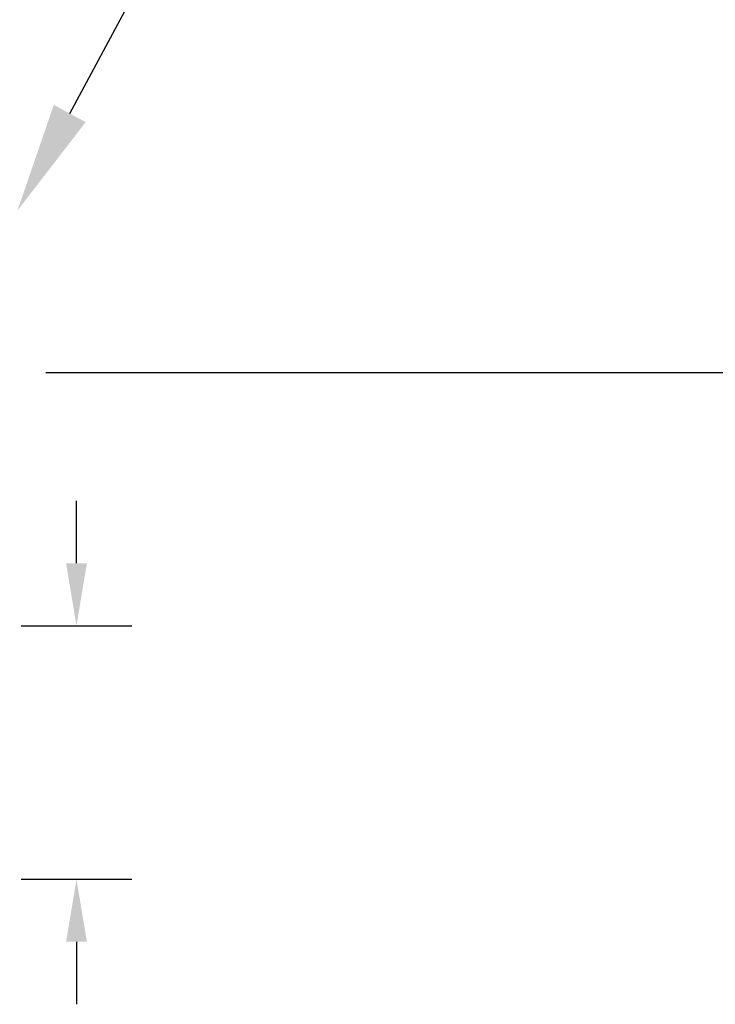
# Model space of a CAD drawing. Header units: inches. Extents: x 170 to 312, y 215 to 248.
# Tile 925 of 987: x 305.192 to 305.783, y 241.581 to 242.417. Entities that reach past the tile are written whole.
import ezdxf
from ezdxf import colors
from ezdxf.entities.mleader import LeaderData, LeaderLine
from ezdxf.math import Vec2, Vec3

# ---------------------------------------------------------------- set-up
doc = ezdxf.new("R2010")
doc.units = ezdxf.units.IN
doc.header["$LTSCALE"] = 0.25
doc.header["$MEASUREMENT"] = 0
doc.layers.add('ANNOTATIONS', color=1, linetype='Continuous')
doc.styles.add('ARIAL', font='arial.ttf', dxfattribs={"height": 0.09375})

msp = doc.modelspace()

# ---------------------------------------------------------------- linework, layer by layer
at = {"layer": 'ANNOTATIONS'}
for p, q in [((305.21385, 242.11772), (306.26481, 242.11772)), ((305.24001, 241.95547), (305.24001, 242.00861)), ((305.19288, 241.90233), (305.28714, 241.90233)), ((305.19288, 241.68703), (305.28714, 241.68703)), ((305.24001, 241.63389), (305.24001, 241.58075))]:
    msp.add_line(p, q, dxfattribs=at)
for points in [[(305.23116, 241.95547), (305.24887, 241.95547), (305.24001, 241.90233)], [(305.23116, 241.63389), (305.24887, 241.63389), (305.24001, 241.68703)]]:
    msp.add_solid(points, dxfattribs=at)

# ---------------------------------------------------------------- leaders
ml = msp.add_multileader_mtext('Standard', dxfattribs=at)
ml.set_content('CONTROLLER (6" X 15")', color=256, style='ARIAL')
ml.set_leader_properties()
ml.build(insert=Vec2(0, 0))
ml.multileader.update_dxf_attribs({"dogleg_length": 0.36, "arrow_head_size": 0.09375})
ctx = ml.context
ctx.base_point, ctx.char_height, ctx.arrow_head_size, ctx.landing_gap_size, ctx.plane_origin = Vec3(305.50027, 242.64962), 0.09375, 0.09375, 0.09, Vec3(304.71523, 242.2164)
notes = []
notes.append((ctx, [(0, (1, 1, 0), (305.40231, 242.64962), (1, 0), 0.09796, [(0, [(305.18981, 242.25511)], 0, [])])]))
ctx.mtext.insert, ctx.mtext.flow_direction = Vec3(305.59027, 242.71028), 5
for ctx, leaders in notes:
    for number, flags, end, landing, length, lines in leaders:
        leader = LeaderData()
        leader.index, (leader.has_last_leader_line, leader.has_dogleg_vector, leader.attachment_direction) = number, flags
        leader.last_leader_point, leader.dogleg_vector, leader.dogleg_length = Vec3(end), Vec3(landing), length
        for number, points, colour, breaks in lines:
            line = LeaderLine()
            line.index, line.vertices, line.color, line.breaks = number, Vec3.list(points), colors.encode_raw_color(colour), breaks
            leader.lines.append(line)
        ctx.leaders.append(leader)

doc.saveas('drawing.dxf')
